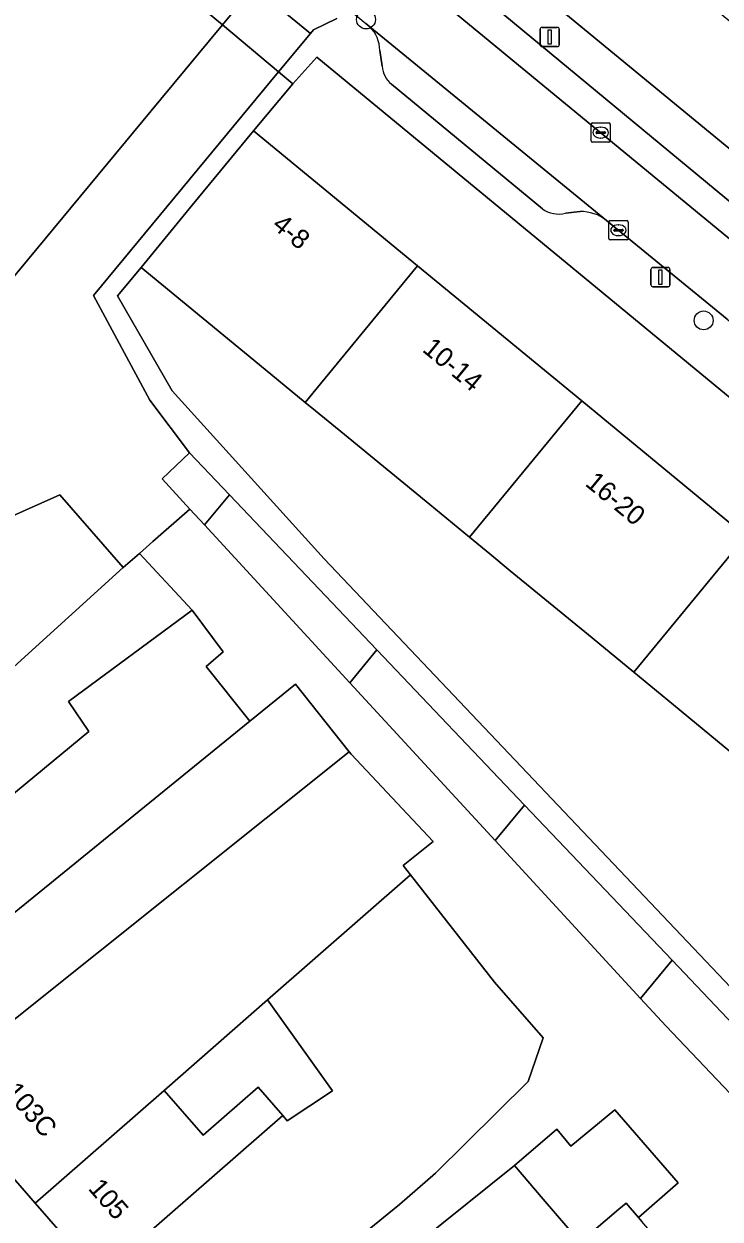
# Model space of a CAD drawing. Extents: x 162073 to 163043, y 381818 to 382561.
# Drawn here: x 162313.8 to 162349.9, y 382007.6 to 382069.6 of the extents above; entities that cross this region are included whole.
import ezdxf

# ---------------------------------------------------------------- set-up
doc = ezdxf.new("R2010")
doc.units = 0
for name, color, linetype in [('IMGEO_Boom', 7, 'Continuous'), ('IMGEO_Erf', 7, 'Continuous'), ('IMGEO_Kolk', 7, 'Continuous'), ('IMGEO_Lichtmast', 7, 'Continuous'), ('IMGEO_Pand', 7, 'Continuous'), ('IMGEO_Pand_nummerreeks', 7, 'Continuous'), ('IMGEO_Parkeervlak_open', 7, 'Continuous'), ('IMGEO_Rijbaan_lokaal_open', 7, 'Continuous'), ('IMGEO_Voetpad_open', 7, 'Continuous')]:
    doc.layers.add(name, color=color, linetype=linetype)

msp = doc.modelspace()

# ---------------------------------------------------------------- linework, layer by layer
at = {"layer": 'IMGEO_Boom'}
for centre in [(162331.51, 382069.8), (162349.025, 382054.196)]:
    msp.add_circle(centre, 0.489, dxfattribs=at)
at = {"layer": 'IMGEO_Erf'}
for points in [[(162372.518, 382051.429), (162364.035, 382058.432), (162355.552, 382065.434), (162347.069, 382072.437), (162338.586, 382079.44), (162335.334, 382075.475), (162336.332, 382074.657), (162403.368, 382019.529), (162406.485, 382023.389), (162397.967, 382030.421), (162389.484, 382037.423), (162381.001, 382044.426)], [(162328.967, 382067.842), (162327.721, 382066.46), (162325.676, 382064.03), (162334.188, 382057.024), (162342.701, 382050.017), (162351.213, 382043.011), (162359.726, 382036.004), (162368.238, 382028.998), (162376.75, 382021.992), (162385.263, 382014.985), (162393.775, 382007.979), (162395.976, 382010.646), (162395.928, 382010.685), (162396.934, 382011.836)], [(162321.035, 382014.266), (162323.065, 382011.945), (162325.908, 382014.432), (162327.189, 382012.966), (162327.428, 382012.693), (162329.765, 382014.253), (162326.408, 382018.961)]]:
    msp.add_lwpolyline(points, close=True, dxfattribs=at)
for points in [[(162353.914, 382028.944), (162347.46, 382034.256), (162345.402, 382035.95), (162343.243, 382037.727), (162338.981, 382041.217), (162337.931, 382042.082), (162336.881, 382042.946), (162334.816, 382044.646), (162330.39, 382048.273), (162328.894, 382049.504), (162328.36, 382049.943), (162326.277, 382051.657), (162321.989, 382055.174), (162320.916, 382056.058), (162319.842, 382056.942), (162318.623, 382055.462), (162321.456, 382050.551), (162329.333, 382041.826), (162362.232, 382007.176)], [(162342.612, 382006.403), (162340.707, 382008.627), (162339.211, 382010.374), (162330.615, 382003.474)]]:
    msp.add_lwpolyline(points, dxfattribs=at)
at = {"layer": 'IMGEO_Kolk'}
for p, q in [((162343.183, 382063.505), (162343.183, 382064.357)), ((162343.258, 382064.431), (162344.11, 382064.431)), ((162343.442, 382063.925), (162343.442, 382063.937)), ((162343.485, 382063.974), (162343.883, 382063.974)), ((162343.671, 382064.211), (162343.696, 382064.211)), ((162343.926, 382063.937), (162343.926, 382063.925)), ((162344.184, 382064.357), (162344.184, 382063.505)), ((162344.11, 382063.431), (162343.258, 382063.431)), ((162343.88, 382063.888), (162343.482, 382063.888)), ((162343.694, 382063.651), (162343.669, 382063.651)), ((162344.105, 382058.443), (162344.105, 382059.295)), ((162344.18, 382059.369), (162345.032, 382059.369)), ((162344.593, 382059.149), (162344.618, 382059.149)), ((162345.106, 382059.295), (162345.106, 382058.443)), ((162345.032, 382058.369), (162344.18, 382058.369)), ((162344.364, 382058.863), (162344.364, 382058.875)), ((162344.802, 382058.826), (162344.404, 382058.826)), ((162344.407, 382058.912), (162344.805, 382058.912)), ((162344.616, 382058.589), (162344.591, 382058.589)), ((162344.848, 382058.875), (162344.848, 382058.863))]:
    msp.add_line(p, q, dxfattribs=at)
for points in [[(162343.183, 382063.505), (162343.183, 382064.357)], [(162343.258, 382064.431), (162344.11, 382064.431)], [(162344.184, 382064.357), (162344.184, 382063.505)], [(162344.11, 382063.431), (162343.258, 382063.431)], [(162344.105, 382058.443), (162344.105, 382059.295)], [(162344.18, 382059.369), (162345.032, 382059.369)], [(162345.106, 382059.295), (162345.106, 382058.443)], [(162345.032, 382058.369), (162344.18, 382058.369)]]:
    msp.add_lwpolyline(points, dxfattribs=at)
for centre, radius, start, end in [((162343.26, 382064.355), 0.0765, 91.55205, 178.44795), ((162343.26, 382064.355), 0.0765, 91.55205, 178.44795), ((162343.482, 382063.934), 0.0403, 85.87752, 175.75265), ((162343.479, 382063.924), 0.0366, 178.93798, 274.71019), ((162343.883, 382063.931), 0.043, 264.86636, 352.45326), ((162343.887, 382063.936), 0.0386, 1.73085, 96.63898), ((162344.108, 382064.355), 0.0765, 1.55205, 88.44795), ((162344.108, 382064.355), 0.0765, 1.55205, 88.44795), ((162343.26, 382063.507), 0.0765, 181.55205, 268.44795), ((162343.26, 382063.507), 0.0765, 181.55205, 268.44795), ((162344.108, 382063.507), 0.0765, 271.55205, 358.44795), ((162344.108, 382063.507), 0.0765, 271.55205, 358.44795), ((162344.182, 382059.293), 0.0765, 91.55205, 178.44795), ((162344.182, 382059.293), 0.0765, 91.55205, 178.44795), ((162345.03, 382059.293), 0.0765, 1.55205, 88.44795), ((162345.03, 382059.293), 0.0765, 1.55205, 88.44795), ((162344.182, 382058.445), 0.0765, 181.55205, 268.44795), ((162344.182, 382058.445), 0.0765, 181.55205, 268.44795), ((162344.404, 382058.872), 0.0403, 85.87752, 175.75265), ((162344.401, 382058.862), 0.0366, 178.93798, 274.71019), ((162344.805, 382058.869), 0.043, 264.86636, 352.45326), ((162344.809, 382058.874), 0.0386, 1.73085, 96.63898), ((162345.03, 382058.445), 0.0765, 271.55205, 358.44795), ((162345.03, 382058.445), 0.0765, 271.55205, 358.44795)]:
    msp.add_arc(centre, radius, start, end, dxfattribs=at)
for centre, major_axis, ratio, start_param, end_param in [((162343.67, 382063.931), (-0.387, 0.002), 0.722429, 4.712389, 7.853982), ((162343.695, 382063.931), (-0.39, 0.002), 0.717154, 1.570796, 4.712389), ((162344.592, 382058.869), (-0.387, 0.002), 0.722429, 4.712389, 7.853982), ((162344.617, 382058.869), (-0.39, 0.002), 0.717154, 1.570796, 4.712389)]:
    msp.add_ellipse(centre, major_axis=major_axis, ratio=ratio, start_param=start_param, end_param=end_param, dxfattribs=at)
at = {"layer": 'IMGEO_Lichtmast'}
for p, q in [((162340.544, 382068.489), (162340.544, 382069.289)), ((162340.544, 382069.289), (162340.544, 382068.489)), ((162340.644, 382069.389), (162341.434, 382069.389)), ((162341.434, 382069.389), (162340.644, 382069.389)), ((162341.534, 382069.289), (162341.534, 382068.489)), ((162341.534, 382068.489), (162341.534, 382069.289)), ((162341.434, 382068.389), (162340.644, 382068.389)), ((162340.644, 382068.389), (162341.434, 382068.389)), ((162346.288, 382056.037), (162346.288, 382056.837)), ((162346.288, 382056.837), (162346.288, 382056.037)), ((162346.388, 382056.937), (162347.178, 382056.937)), ((162347.178, 382056.937), (162346.388, 382056.937)), ((162347.278, 382056.837), (162347.278, 382056.037)), ((162347.278, 382056.037), (162347.278, 382056.837)), ((162347.178, 382055.937), (162346.388, 382055.937)), ((162346.388, 382055.937), (162347.178, 382055.937))]:
    msp.add_line(p, q, dxfattribs=at)
for points in [[(162340.964, 382069.264), (162341.114, 382069.264), (162341.114, 382068.514), (162340.964, 382068.514), (162340.964, 382069.264)], [(162346.708, 382056.812), (162346.858, 382056.812), (162346.858, 382056.062), (162346.708, 382056.062), (162346.708, 382056.812)]]:
    msp.add_lwpolyline(points, dxfattribs=at)
for centre, start, end in [((162340.644, 382069.289), 90, 180), ((162340.644, 382069.289), 90, 180), ((162341.434, 382069.289), 0, 90), ((162341.434, 382069.289), 360, 90), ((162340.644, 382068.489), 180, 270), ((162340.644, 382068.489), 180, 270), ((162341.434, 382068.489), 270, 0), ((162341.434, 382068.489), 270, 0), ((162346.388, 382056.837), 90, 180), ((162346.388, 382056.837), 90, 180), ((162347.178, 382056.837), 0, 90), ((162347.178, 382056.837), 360, 90), ((162346.388, 382056.037), 180, 270), ((162346.388, 382056.037), 180, 270), ((162347.178, 382056.037), 270, 0), ((162347.178, 382056.037), 270, 0)]:
    msp.add_arc(centre, 0.1, start, end, dxfattribs=at)
at = {"layer": 'IMGEO_Pand'}
for points in [[(162294.651, 382033.839), (162300.595, 382038.487), (162300.941, 382038.798), (162309.723, 382042.825), (162305.101, 382046.658), (162320.873, 382065.674), (162324.065, 382069.522), (162318.313, 382074.292), (162318.05, 382073.974), (162311.856, 382079.111), (162303.966, 382069.599), (162302.753, 382070.605), (162283.157, 382046.98)], [(162334.188, 382057.024), (162325.676, 382064.03), (162322.499, 382060.17), (162319.842, 382056.942), (162320.916, 382056.058), (162321.989, 382055.174), (162326.277, 382051.657), (162328.36, 382049.943)], [(162342.701, 382050.017), (162334.188, 382057.024), (162328.36, 382049.943), (162328.894, 382049.504), (162330.39, 382048.273), (162334.816, 382044.646), (162336.881, 382042.946)], [(162351.213, 382043.011), (162342.701, 382050.017), (162336.881, 382042.946), (162337.931, 382042.082), (162338.981, 382041.217), (162343.243, 382037.727), (162345.402, 382035.95)], [(162322.36, 382047.325), (162320.936, 382045.971), (162322.379, 382044.406), (162323.131, 382043.589), (162324.422, 382045.158)], [(162318.916, 382041.378), (162315.622, 382045.145), (162309.954, 382042.634), (162307.296, 382041.456), (162300.595, 382038.487), (162294.651, 382033.839), (162293.236, 382032.602), (162299.955, 382024.909), (162307.355, 382030.915)], [(162332.077, 382037.11), (162324.422, 382045.158), (162323.131, 382043.589), (162330.673, 382035.404)], [(162359.726, 382036.004), (162351.213, 382043.011), (162345.402, 382035.95), (162347.46, 382034.256), (162353.914, 382028.944)], [(162317.133, 382032.883), (162316.075, 382034.43), (162322.494, 382039.162), (162319.756, 382042.112), (162318.916, 382041.378), (162307.355, 382030.915), (162299.955, 382024.909), (162303.115, 382021.291)], [(162325.489, 382033.411), (162323.225, 382036.241), (162324.105, 382037.011), (162322.494, 382039.162), (162316.075, 382034.43), (162317.133, 382032.883), (162303.115, 382021.291), (162306.199, 382017.761)], [(162338.215, 382027.219), (162339.732, 382029.062), (162332.077, 382037.11), (162330.673, 382035.404)], [(162330.642, 382031.83), (162327.85, 382035.327), (162325.489, 382033.411), (162306.199, 382017.761), (162309.002, 382014.551)], [(162333.823, 382025.44), (162333.444, 382025.924), (162334.991, 382027.179), (162330.749, 382031.696), (162330.642, 382031.83), (162309.002, 382014.551), (162314.351, 382008.426), (162321.035, 382014.266), (162326.408, 382018.961)], [(162338.215, 382027.219), (162345.757, 382019.033), (162347.387, 382021.014), (162339.732, 382029.062)], [(162339.928, 382014.736), (162340.698, 382016.995), (162338.175, 382019.878), (162333.823, 382025.44), (162326.408, 382018.961), (162329.765, 382014.253), (162327.428, 382012.693), (162327.189, 382012.966), (162317.658, 382004.641), (162321.711, 382000), (162322.239, 381999.395), (162322.981, 382000), (162326.13, 382002.566), (162333.242, 382008.36), (162335.119, 382009.976)], [(162353.393, 382010.962), (162355.042, 382012.966), (162347.387, 382021.014), (162345.757, 382019.033), (162347.065, 382017.614)], [(162314.351, 382008.426), (162317.658, 382004.641), (162327.189, 382012.966), (162325.908, 382014.432), (162323.065, 382011.945), (162321.035, 382014.266)], [(162341.411, 382012.258), (162339.211, 382010.374), (162340.707, 382008.627), (162342.612, 382006.403), (162344.626, 382008.104), (162344.998, 382008.418), (162345.637, 382007.673), (162347.702, 382009.472), (162344.418, 382013.257), (162342.132, 382011.379)], [(162345.811, 382007.47), (162345.637, 382007.673), (162344.998, 382008.418), (162344.626, 382008.104), (162342.612, 382006.403), (162346.014, 382002.432), (162348.373, 382004.481)]]:
    msp.add_lwpolyline(points, close=True, dxfattribs=at)
at = {"layer": 'IMGEO_Parkeervlak_open'}
for points in [[(162332.565, 382073.081), (162358.188, 382051.994)], [(162356.826, 382055.024), (162335.799, 382072.428)], [(162343.987, 382059.377), (162331.717, 382069.413)], [(162332.219, 382068.198), (162332.356, 382067.372)], [(162332.835, 382066.444), (162340.658, 382059.985)], [(162341.851, 382059.753), (162342.613, 382059.839)]]:
    msp.add_lwpolyline(points, dxfattribs=at)
for centre, radius, start, end in [((162330.49, 382068.195), 1.729, 0.10635, 44.79142), ((162333.629, 382067.442), 1.275, 183.12924, 231.47305), ((162341.498, 382061.119), 1.411, 233.482, 284.50835), ((162342.648, 382057.669), 2.17, 51.90705, 90.92307)]:
    msp.add_arc(centre, radius, start, end, dxfattribs=at)
at = {"layer": 'IMGEO_Rijbaan_lokaal_open'}
for points in [[(162376.073, 382037.278), (162375.963, 382037.366), (162358.292, 382051.909), (162358.188, 382051.994), (162332.565, 382073.081), (162332.325, 382073.28), (162328.823, 382076.177), (162326.391, 382078.19), (162315.024, 382087.738), (162314.94, 382087.809), (162312.867, 382085.134), (162313.035, 382084.929), (162324.899, 382075.077)], [(162325.81, 382074.32), (162331.509, 382069.587), (162331.717, 382069.413), (162343.987, 382059.377), (162350.243, 382054.26), (162366.977, 382040.479), (162367.112, 382040.363), (162382.599, 382027.589), (162399.187, 382013.878), (162399.687, 382013.465), (162403.386, 382010.41), (162403.637, 382010.203), (162415.991, 382000), (162423.494, 381993.957)], [(162353.393, 382010.962), (162347.065, 382017.614), (162345.757, 382019.033), (162338.215, 382027.219), (162330.673, 382035.404), (162323.131, 382043.589), (162322.379, 382044.406), (162320.46, 382042.728), (162319.756, 382042.112), (162322.494, 382039.162), (162324.105, 382037.011), (162323.225, 382036.241), (162325.489, 382033.411), (162327.85, 382035.327), (162330.642, 382031.83), (162330.749, 382031.696), (162334.991, 382027.179), (162333.444, 382025.924), (162333.823, 382025.44), (162338.175, 382019.878), (162340.698, 382016.995), (162339.928, 382014.736), (162335.119, 382009.976), (162333.242, 382008.36), (162326.13, 382002.566)], [(162330.615, 382003.474), (162339.211, 382010.374), (162341.411, 382012.258), (162342.132, 382011.379), (162344.418, 382013.257), (162347.702, 382009.472), (162345.637, 382007.673), (162345.811, 382007.47)]]:
    msp.add_lwpolyline(points, dxfattribs=at)
msp.add_lwpolyline([(162320.298, 382050.065), (162317.383, 382055.488), (162326.969, 382067.09), (162324.065, 382069.522), (162320.873, 382065.674), (162305.101, 382046.658), (162309.723, 382042.825), (162309.954, 382042.634), (162315.622, 382045.145), (162318.916, 382041.378), (162319.756, 382042.112), (162320.46, 382042.728), (162322.379, 382044.406), (162320.936, 382045.971), (162322.36, 382047.325)], close=True, dxfattribs=at)
at = {"layer": 'IMGEO_Voetpad_open'}
for points in [[(162411.121, 382020.146), (162410.411, 382020.776), (162407.966, 382022.794), (162406.809, 382023.782), (162406.485, 382023.389), (162403.368, 382019.529), (162336.332, 382074.657), (162335.334, 382075.475), (162333.91, 382076.644), (162324.056, 382084.724), (162318.358, 382089.424)], [(162313.96, 382081.229), (162311.856, 382079.111), (162318.05, 382073.974), (162318.313, 382074.292), (162324.065, 382069.522), (162325.686, 382071.493), (162325.474, 382071.669), (162325.709, 382071.966)], [(162335.799, 382072.428), (162356.826, 382055.024)], [(162325.709, 382071.966), (162325.474, 382071.669), (162325.686, 382071.493), (162328.629, 382069.072), (162328.782, 382069.262), (162329.99, 382069.855)], [(162329.99, 382069.855), (162328.782, 382069.262), (162328.629, 382069.072), (162326.969, 382067.09), (162327.721, 382066.46), (162328.967, 382067.842), (162396.934, 382011.836), (162395.928, 382010.685), (162395.976, 382010.646), (162397.162, 382009.667), (162397.449, 382010.007), (162400.008, 382007.893), (162399.729, 382007.556), (162400.283, 382007.107), (162400.692, 382007.517)], [(162331.717, 382069.413), (162331.509, 382069.587)], [(162332.356, 382067.372), (162332.219, 382068.198)], [(162362.232, 382007.176), (162329.333, 382041.826), (162321.456, 382050.551), (162318.623, 382055.462), (162319.842, 382056.942), (162322.499, 382060.17), (162325.676, 382064.03), (162327.721, 382066.46), (162326.969, 382067.09), (162317.383, 382055.488), (162320.298, 382050.065), (162322.36, 382047.325), (162324.422, 382045.158), (162332.077, 382037.11), (162339.732, 382029.062), (162347.387, 382021.014), (162355.042, 382012.966), (162360.792, 382006.921)], [(162340.658, 382059.985), (162332.835, 382066.444)], [(162342.613, 382059.839), (162341.851, 382059.753)], [(162350.243, 382054.26), (162343.987, 382059.377)], [(162353.264, 381969.12), (162352.944, 381968.733), (162350.514, 381970.745), (162347.142, 381973.537), (162347.448, 381973.907), (162346.715, 381974.514), (162345.224, 381975.748), (162344.938, 381975.403), (162342.323, 381977.568), (162338.731, 381980.542), (162339.136, 381981.03), (162338.614, 381981.6), (162337.232, 381983.109), (162336.754, 381982.694), (162334.093, 381985.758), (162330.964, 381989.359), (162327.47, 381993.382), (162323.824, 381997.579), (162322.239, 381999.395), (162321.711, 382000), (162317.658, 382004.641), (162314.351, 382008.426), (162309.002, 382014.551)]]:
    msp.add_lwpolyline(points, dxfattribs=at)
msp.add_lwpolyline([(162325.686, 382071.493), (162324.065, 382069.522), (162326.969, 382067.09), (162328.629, 382069.072)], close=True, dxfattribs=at)
for centre, radius, start, end in [((162330.49, 382068.195), 1.729, 0.10635, 44.79142), ((162333.629, 382067.442), 1.275, 183.12924, 231.47305), ((162341.498, 382061.119), 1.411, 233.482, 284.50835), ((162342.648, 382057.669), 2.17, 51.90705, 90.92307)]:
    msp.add_arc(centre, radius, start, end, dxfattribs=at)

# ---------------------------------------------------------------- texts
at = {"layer": 'IMGEO_Pand_nummerreeks'}
for s, rotation, p in [('4-8', 320.5404, (162326.582, 382059.036)), ('10-14', 320.5404, (162334.381, 382052.617)), ('16-20', 320.5404, (162342.826, 382045.667)), ('103-103C', 311.16681, (162310.945, 382016.171)), ('105', 311.1441, (162317.054, 382009.161))]:
    msp.add_text(s, height=1, rotation=rotation, dxfattribs=at).set_placement(p)

doc.saveas('drawing.dxf')
